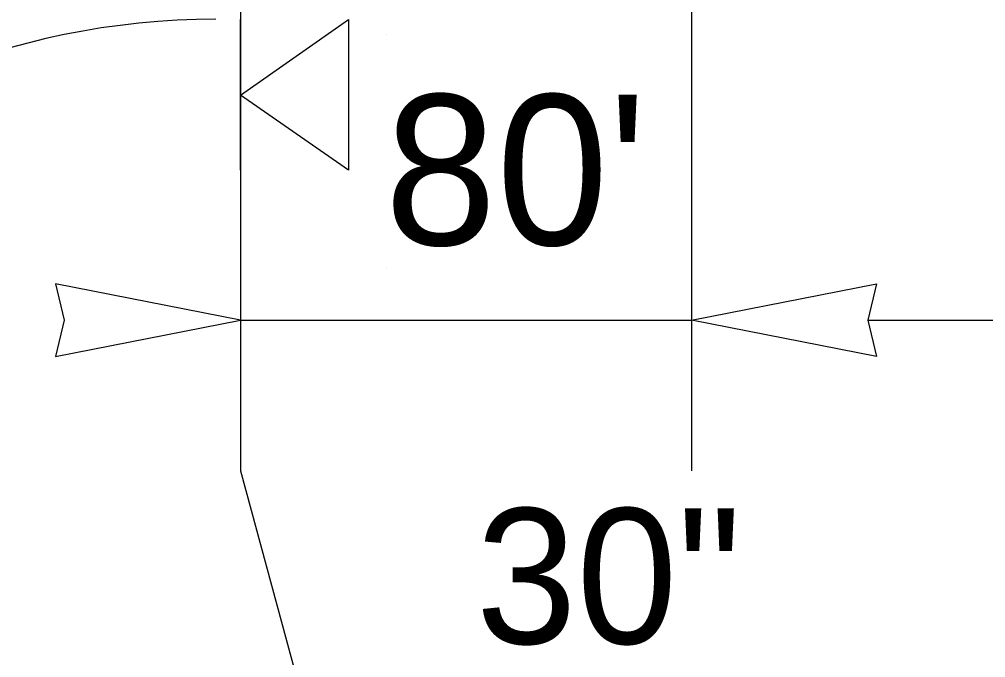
# Model space of a CAD drawing. Extents: x 99958 to 100136, y 99935 to 100013.
# Drawn here: x 100044.527 to 100045.041, y 99973.733 to 99974.072 of the extents above; entities that cross this region are included whole.
import ezdxf

# ---------------------------------------------------------------- set-up
doc = ezdxf.new("R2010")
doc.units = 0
for name, color, linetype in [('RD_ED_ShoulderPavedEdge', 7, 'Continuous'), ('RD_MK_LineEdgeWhite', 7, 'Continuous'), ('TR_SN_ConstructionSigns', 7, 'Continuous'), ('TR_WZ_PortableSignMountBlk-Wht', 7, 'Continuous'), ('TR_WZ_WorkZoneDetails', 7, 'Continuous'), ('TR_WZ_WorkZoneTextCurrent', 7, 'Continuous')]:
    doc.layers.add(name, color=color, linetype=linetype)

msp = doc.modelspace()

# ---------------------------------------------------------------- linework, layer by layer
at = {"layer": 'RD_ED_ShoulderPavedEdge'}
msp.add_arc((100044.63194, 99973.67245), 0.4, 90, 180, dxfattribs=at)
at = {"layer": 'RD_MK_LineEdgeWhite'}
msp.add_arc((100044.92185, 99973.53192), 0.86145, 92.65548, 170.6116, dxfattribs=at)
at = {"layer": 'TR_WZ_PortableSignMountBlk-Wht'}
msp.add_line((100044.645, 99973.99228), (100044.645, 99974.07228), dxfattribs=at)
msp.add_lwpolyline([(100044.645, 99974.03221), (100044.70246, 99974.07228), (100044.70246, 99973.99228)], close=True, dxfattribs=at)
at = {"layer": 'TR_WZ_WorkZoneDetails'}
for p, q in [((100044.88497, 99974.31245), (100044.88497, 99973.83245)), ((100044.645, 99974.23071), (100044.645, 99973.83245)), ((100044.72273, 99974.06458), (100044.72273, 99974.06458)), ((100044.72273, 99973.94032), (100044.72273, 99973.94032)), ((100044.645, 99973.91245), (100044.88497, 99973.91245)), ((100044.9787, 99973.91245), (100045.59124, 99973.91245)), ((100044.645, 99973.83245), (100044.6812, 99973.69951))]:
    msp.add_line(p, q, dxfattribs=at)
for points in [[(100044.645, 99973.91245), (100044.54672, 99973.93173), (100044.55127, 99973.91245), (100044.54672, 99973.89318)], [(100044.88497, 99973.91245), (100044.98325, 99973.93173), (100044.9787, 99973.91245), (100044.98325, 99973.89318)]]:
    msp.add_lwpolyline(points, close=True, dxfattribs=at)

# ---------------------------------------------------------------- texts
at = {"layer": 'TR_SN_ConstructionSigns'}
msp.add_text('30"', height=0.072, rotation=360, dxfattribs=at).set_placement((100044.77024, 99973.74045))
at = {"layer": 'TR_WZ_WorkZoneTextCurrent'}
msp.add_text("80'", height=0.08, dxfattribs=at).set_placement((100044.72169, 99973.95245))

doc.saveas('drawing.dxf')
